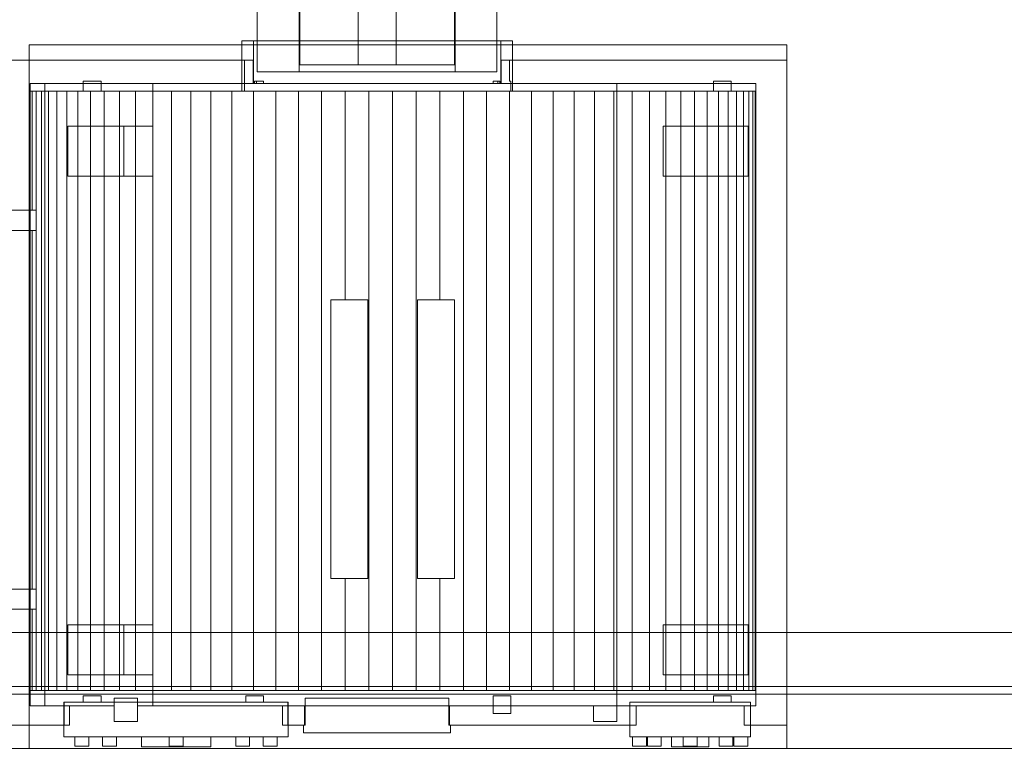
# Model space of a CAD drawing. Header units: millimetres. Extents: x -2233 to 61924, y -68080 to 6847.
# Tile 551 of 656: x 23988 to 25261, y -19485 to -18538. Entities that reach past the tile are written whole.
import ezdxf

# ---------------------------------------------------------------- set-up
doc = ezdxf.new("R2010")
doc.units = ezdxf.units.MM
doc.layers.add('COTAS_O', color=1, linetype='Continuous', lineweight=0)
doc.layers.add('superior_briquetadora', color=7, linetype='Continuous', lineweight=0)
doc.dimstyles.new('R19_100', dxfattribs={"dimtxt": 250, "dimasz": 150, "dimexe": 150, "dimexo": 80, "dimgap": 100, "dimtad": 1, "dimtih": 1, "dimtoh": 1, "dimdsep": 46, "dimcen": 0.09, "dimadec": 0, "dimazin": 0, "dimtfac": 1, "dimtdec": 4, "dimtofl": 0, "dimtmove": 0, "dimatfit": 3, "dimfxl": 1, "dimtolj": 1, "dimtzin": 0, "dimarcsym": 0})

# ---------------------------------------------------------------- blocks, each defined once
blk = doc.blocks.new('DIM_R28_42')
at = {"layer": 'COTAS_O'}
for p, q in [((23750.1, -19480), (23750.1, -20380)), ((25950.1, -19480), (25950.1, -20380)), ((23750.1, -20380), (23900.1, -20335)), ((25950.1, -20380), (25800.1, -20335)), ((23750.1, -20380), (25950.1, -20380)), ((23750.1, -20380), (23900.1, -20425)), ((25950.1, -20380), (25800.1, -20425))]:
    blk.add_line(p, q, dxfattribs=at)
blk.add_text('2200 O', height=250, dxfattribs=at).set_placement((24850.1, -20280))

msp = doc.modelspace()

# ---------------------------------------------------------------- linework, layer by layer
at = {"layer": 'superior_briquetadora'}
for p, q in [((24350.067, -18396), (24350.067, -18596)), ((24550.067, -18396), (24550.067, -18596)), ((24425.567, -18596), (24425.567, -18416)), ((24474.567, -18416), (24474.567, -18596)), ((24349.067, -18605), (24349.067, -18453)), ((24551.067, -18605), (24551.067, -18453)), ((24295.067, -18465), (24295.067, -18605)), ((24605.067, -18465), (24605.067, -18605)), ((24275.067, -18565), (24276.168, -18565)), ((24275.067, -18565), (24275.067, -18630)), ((24276.168, -18565), (24279.455, -18565)), ((24279.455, -18565), (24284.888, -18565)), ((24284.888, -18565), (24292.398, -18565)), ((24290.067, -18620), (24290.067, -18565)), ((24291.234, -18565), (24290.067, -18565)), ((24294.717, -18565), (24291.234, -18565)), ((24292.398, -18565), (24301.891, -18565)), ((24300.465, -18565), (24294.717, -18565)), ((24308.395, -18565), (24300.465, -18565)), ((24301.891, -18565), (24313.247, -18565)), ((24318.39, -18565), (24308.395, -18565)), ((24313.247, -18565), (24326.324, -18565)), ((24330.306, -18565), (24318.39, -18565)), ((24326.324, -18565), (24340.957, -18565)), ((24343.968, -18565), (24330.306, -18565)), ((24340.957, -18565), (24356.962, -18565)), ((24359.177, -18565), (24343.968, -18565)), ((24356.962, -18565), (24374.138, -18565)), ((24375.712, -18565), (24359.177, -18565)), ((24374.138, -18565), (24392.269, -18565)), ((24393.331, -18565), (24375.712, -18565)), ((24392.269, -18565), (24411.126, -18565)), ((24411.777, -18565), (24393.331, -18565)), ((24411.126, -18565), (24430.474, -18565)), ((24430.782, -18565), (24411.777, -18565)), ((24430.474, -18565), (24450.067, -18565)), ((24450.067, -18565), (24430.782, -18565)), ((24450.067, -18565), (24469.661, -18565)), ((24469.353, -18565), (24450.067, -18565)), ((24488.358, -18565), (24469.353, -18565)), ((24469.661, -18565), (24489.009, -18565)), ((24506.804, -18565), (24488.358, -18565)), ((24489.009, -18565), (24507.866, -18565)), ((24524.423, -18565), (24506.804, -18565)), ((24507.866, -18565), (24525.997, -18565)), ((24540.958, -18565), (24524.423, -18565)), ((24525.997, -18565), (24543.173, -18565)), ((24556.167, -18565), (24540.958, -18565)), ((24543.173, -18565), (24559.178, -18565)), ((24569.829, -18565), (24556.167, -18565)), ((24559.178, -18565), (24573.811, -18565)), ((24581.745, -18565), (24569.829, -18565)), ((24573.811, -18565), (24586.888, -18565)), ((24591.74, -18565), (24581.745, -18565)), ((24586.888, -18565), (24598.244, -18565)), ((24599.67, -18565), (24591.74, -18565)), ((24598.244, -18565), (24607.737, -18565)), ((24605.418, -18565), (24599.67, -18565)), ((24608.901, -18565), (24605.418, -18565)), ((24607.737, -18565), (24615.247, -18565)), ((24610.067, -18565), (24608.901, -18565)), ((24610.067, -18620), (24610.067, -18565)), ((24615.247, -18565), (24620.68, -18565)), ((24620.68, -18565), (24623.967, -18565)), ((24623.967, -18565), (24625.067, -18565)), ((24625.067, -18565), (24625.067, -18630)), ((24000.067, -18570), (24000.067, -19480)), ((24980.067, -18570), (24000.067, -18570)), ((24980.067, -18570), (24980.067, -19480)), ((24278.603, -18590), (23960.067, -18590)), ((24289.677, -18590), (23960.067, -18590)), ((24279.731, -18590), (24278.603, -18590)), ((24278.603, -18590), (24278.603, -18630)), ((24281.013, -18590), (24279.731, -18590)), ((24282.446, -18590), (24281.013, -18590)), ((24284.031, -18590), (24282.446, -18590)), ((24285.766, -18590), (24284.031, -18590)), ((24287.648, -18590), (24285.766, -18590)), ((24289.677, -18590), (24287.648, -18590)), ((24289.677, -18620), (24289.677, -18590)), ((24612.487, -18590), (24610.458, -18590)), ((24610.458, -18590), (24610.458, -18620)), ((24980.067, -18590), (24610.458, -18590)), ((24614.369, -18590), (24612.487, -18590)), ((24616.104, -18590), (24614.369, -18590)), ((24617.689, -18590), (24616.104, -18590)), ((24619.122, -18590), (24617.689, -18590)), ((24620.404, -18590), (24619.122, -18590)), ((24621.532, -18590), (24620.404, -18590)), ((24980.067, -18590), (24621.532, -18590)), ((24621.532, -18617), (24621.532, -18590)), ((24980.067, -18590), (24980.067, -19450)), ((24295.067, -18605), (24296.29, -18605)), ((24296.29, -18605), (24299.937, -18605)), ((24299.937, -18605), (24305.952, -18605)), ((24305.952, -18605), (24314.24, -18605)), ((24314.24, -18605), (24324.67, -18605)), ((24324.67, -18605), (24337.077, -18605)), ((24337.077, -18605), (24351.267, -18605)), ((24351.008, -18605), (24349.067, -18605)), ((24350.067, -18596), (24351.849, -18596)), ((24351.989, -18596), (24350.067, -18596)), ((24356.756, -18605), (24351.008, -18605)), ((24351.267, -18605), (24367.014, -18605)), ((24351.849, -18596), (24357.13, -18596)), ((24357.68, -18596), (24351.989, -18596)), ((24366.089, -18605), (24356.756, -18605)), ((24357.13, -18596), (24365.722, -18596)), ((24366.921, -18596), (24357.68, -18596)), ((24365.722, -18596), (24377.32, -18596)), ((24378.65, -18605), (24366.089, -18605)), ((24379.357, -18596), (24366.921, -18596)), ((24367.014, -18605), (24384.072, -18605)), ((24377.32, -18596), (24391.509, -18596)), ((24393.955, -18605), (24378.65, -18605)), ((24394.51, -18596), (24379.357, -18596)), ((24384.072, -18605), (24402.17, -18605)), ((24391.509, -18596), (24407.785, -18596)), ((24411.416, -18605), (24393.955, -18605)), ((24411.799, -18596), (24394.51, -18596)), ((24402.17, -18605), (24421.023, -18605)), ((24407.785, -18596), (24425.567, -18596)), ((24430.363, -18605), (24411.416, -18605)), ((24430.558, -18596), (24411.799, -18596)), ((24421.023, -18605), (24440.335, -18605)), ((24474.567, -18596), (24425.567, -18596)), ((24450.067, -18605), (24430.363, -18605)), ((24450.067, -18596), (24430.558, -18596)), ((24440.335, -18605), (24459.8, -18605)), ((24469.577, -18596), (24450.067, -18596)), ((24469.772, -18605), (24450.067, -18605)), ((24459.8, -18605), (24479.112, -18605)), ((24488.336, -18596), (24469.577, -18596)), ((24488.719, -18605), (24469.772, -18605)), ((24474.567, -18596), (24492.35, -18596)), ((24479.112, -18605), (24497.965, -18605)), ((24505.625, -18596), (24488.336, -18596)), ((24506.18, -18605), (24488.719, -18605)), ((24492.35, -18596), (24508.626, -18596)), ((24497.965, -18605), (24516.063, -18605)), ((24520.778, -18596), (24505.625, -18596)), ((24521.485, -18605), (24506.18, -18605)), ((24508.626, -18596), (24522.815, -18596)), ((24516.063, -18605), (24533.121, -18605)), ((24533.214, -18596), (24520.778, -18596)), ((24534.046, -18605), (24521.485, -18605)), ((24522.815, -18596), (24534.413, -18596)), ((24533.121, -18605), (24548.868, -18605)), ((24542.455, -18596), (24533.214, -18596)), ((24543.379, -18605), (24534.046, -18605)), ((24534.413, -18596), (24543.005, -18596)), ((24548.146, -18596), (24542.455, -18596)), ((24543.005, -18596), (24548.286, -18596)), ((24549.127, -18605), (24543.379, -18605)), ((24550.067, -18596), (24548.146, -18596)), ((24548.286, -18596), (24550.067, -18596)), ((24548.868, -18605), (24563.058, -18605)), ((24551.067, -18605), (24549.127, -18605)), ((24563.058, -18605), (24575.465, -18605)), ((24575.465, -18605), (24585.895, -18605)), ((24585.895, -18605), (24594.183, -18605)), ((24594.183, -18605), (24600.198, -18605)), ((24600.198, -18605), (24603.845, -18605)), ((24603.845, -18605), (24605.067, -18605)), ((24289.677, -18620), (24001.28, -18620)), ((24001.28, -18620), (24001.28, -19425)), ((24020.067, -18620), (24001.28, -18620)), ((24020.067, -18620), (24020.067, -19425)), ((24160.067, -18620), (24020.067, -18620)), ((24070.067, -18630), (24070.067, -18617)), ((24093.067, -18617), (24070.067, -18617)), ((24093.067, -18630), (24093.067, -18617)), ((24160.067, -18620), (24160.067, -18675)), ((24760.067, -18620), (24160.067, -18620)), ((24298.367, -18620), (24289.677, -18620)), ((24290.096, -18620), (24290.067, -18620)), ((24290.067, -18620), (24291.234, -18620)), ((24290.181, -18620), (24290.096, -18620)), ((24290.322, -18620), (24290.181, -18620)), ((24290.52, -18620), (24290.322, -18620)), ((24290.774, -18620), (24290.52, -18620)), ((24291.085, -18620), (24290.774, -18620)), ((24291.452, -18620), (24291.085, -18620)), ((24291.234, -18620), (24294.717, -18620)), ((24291.731, -18617), (24291.452, -18617)), ((24291.452, -18617), (24291.452, -18620)), ((24303.067, -18617), (24291.452, -18617)), ((24303.067, -18620), (24291.452, -18620)), ((24292.036, -18617), (24291.731, -18617)), ((24292.367, -18617), (24292.036, -18617)), ((24292.723, -18617), (24292.367, -18617)), ((24293.104, -18617), (24292.723, -18617)), ((24293.511, -18617), (24293.104, -18617)), ((24293.943, -18617), (24293.511, -18617)), ((24293.943, -18620), (24293.943, -18617)), ((24303.067, -18617), (24293.943, -18617)), ((24299.403, -18620), (24293.943, -18620)), ((24293.943, -18620), (24303.067, -18620)), ((24294.717, -18620), (24300.465, -18620)), ((24308.903, -18620), (24298.367, -18620)), ((24307.13, -18620), (24299.403, -18620)), ((24300.465, -18620), (24308.395, -18620)), ((24303.067, -18620), (24303.067, -18617)), ((24317.009, -18620), (24307.13, -18620)), ((24308.395, -18620), (24318.39, -18620)), ((24321.159, -18620), (24308.903, -18620)), ((24328.89, -18620), (24317.009, -18620)), ((24318.39, -18620), (24330.306, -18620)), ((24334.985, -18620), (24321.159, -18620)), ((24342.595, -18620), (24328.89, -18620)), ((24330.306, -18620), (24343.968, -18620)), ((24350.212, -18620), (24334.985, -18620)), ((24357.917, -18620), (24342.595, -18620)), ((24343.968, -18620), (24359.177, -18620)), ((24366.655, -18620), (24350.212, -18620)), ((24374.626, -18620), (24357.917, -18620)), ((24359.177, -18620), (24375.712, -18620)), ((24384.113, -18620), (24366.655, -18620)), ((24392.47, -18620), (24374.626, -18620)), ((24375.712, -18620), (24393.331, -18620)), ((24402.375, -18620), (24384.113, -18620)), ((24411.18, -18620), (24392.47, -18620)), ((24393.331, -18620), (24411.777, -18620)), ((24421.218, -18620), (24402.375, -18620)), ((24430.477, -18620), (24411.18, -18620)), ((24411.777, -18620), (24430.782, -18620)), ((24440.412, -18620), (24421.218, -18620)), ((24450.067, -18620), (24430.477, -18620)), ((24430.782, -18620), (24450.067, -18620)), ((24459.723, -18620), (24440.412, -18620)), ((24469.658, -18620), (24450.067, -18620)), ((24450.067, -18620), (24469.353, -18620)), ((24478.917, -18620), (24459.723, -18620)), ((24469.353, -18620), (24488.358, -18620)), ((24488.954, -18620), (24469.658, -18620)), ((24497.76, -18620), (24478.917, -18620)), ((24488.358, -18620), (24506.804, -18620)), ((24507.665, -18620), (24488.954, -18620)), ((24516.022, -18620), (24497.76, -18620)), ((24506.804, -18620), (24524.423, -18620)), ((24525.509, -18620), (24507.665, -18620)), ((24533.48, -18620), (24516.022, -18620)), ((24524.423, -18620), (24540.958, -18620)), ((24542.218, -18620), (24525.509, -18620)), ((24549.923, -18620), (24533.48, -18620)), ((24540.958, -18620), (24556.167, -18620)), ((24557.54, -18620), (24542.218, -18620)), ((24565.15, -18620), (24549.923, -18620)), ((24556.167, -18620), (24569.829, -18620)), ((24571.245, -18620), (24557.54, -18620)), ((24578.976, -18620), (24565.15, -18620)), ((24569.829, -18620), (24581.745, -18620)), ((24583.126, -18620), (24571.245, -18620)), ((24591.231, -18620), (24578.976, -18620)), ((24581.745, -18620), (24591.74, -18620)), ((24593.005, -18620), (24583.126, -18620)), ((24601.768, -18620), (24591.231, -18620)), ((24591.74, -18620), (24599.67, -18620)), ((24600.732, -18620), (24593.005, -18620)), ((24599.67, -18620), (24605.418, -18620)), ((24608.683, -18617), (24600.067, -18617)), ((24600.067, -18617), (24600.067, -18620)), ((24606.192, -18617), (24600.067, -18617)), ((24600.067, -18620), (24606.192, -18620)), ((24608.683, -18620), (24600.067, -18620)), ((24606.192, -18620), (24600.732, -18620)), ((24610.458, -18620), (24601.768, -18620)), ((24605.418, -18620), (24608.901, -18620)), ((24606.624, -18617), (24606.192, -18617)), ((24606.192, -18617), (24606.192, -18620)), ((24607.031, -18617), (24606.624, -18617)), ((24607.412, -18617), (24607.031, -18617)), ((24607.768, -18617), (24607.412, -18617)), ((24608.099, -18617), (24607.768, -18617)), ((24608.404, -18617), (24608.099, -18617)), ((24608.683, -18617), (24608.404, -18617)), ((24608.683, -18620), (24608.683, -18617)), ((24609.05, -18620), (24608.683, -18620)), ((24608.901, -18620), (24610.067, -18620)), ((24609.361, -18620), (24609.05, -18620)), ((24609.615, -18620), (24609.361, -18620)), ((24609.813, -18620), (24609.615, -18620)), ((24609.954, -18620), (24609.813, -18620)), ((24610.039, -18620), (24609.954, -18620)), ((24610.067, -18620), (24610.039, -18620)), ((24940.067, -18620), (24610.458, -18620)), ((24623.067, -18617), (24621.532, -18617)), ((24621.532, -18617), (24621.778, -18617)), ((24621.778, -18617), (24622.015, -18617)), ((24622.015, -18617), (24622.243, -18617)), ((24622.243, -18617), (24622.462, -18617)), ((24622.462, -18617), (24622.673, -18617)), ((24622.673, -18617), (24622.875, -18617)), ((24622.875, -18617), (24623.067, -18617)), ((24623.067, -18630), (24623.067, -18617)), ((24940.067, -18620), (24760.067, -18620)), ((24760.067, -18620), (24760.067, -19425)), ((24885.067, -18630), (24885.067, -18617)), ((24908.067, -18617), (24885.067, -18617)), ((24908.067, -18630), (24908.067, -18617)), ((24940.067, -19425), (24940.067, -18620)), ((24070.067, -18630), (24000.067, -18630)), ((24000.067, -18630), (24001.074, -18630)), ((24000.067, -18630), (24000.067, -18784)), ((24001.074, -18630), (24004.088, -18630)), ((24001.074, -18630), (24001.074, -18784)), ((24004.088, -18630), (24009.098, -18630)), ((24004.088, -18630), (24004.088, -18784)), ((24009.098, -18630), (24016.082, -18630)), ((24009.098, -18630), (24009.098, -18784)), ((24016.082, -18630), (24025.01, -18630)), ((24016.082, -18630), (24016.082, -19405)), ((24025.01, -18630), (24035.844, -18630)), ((24025.01, -18630), (24025.01, -19405)), ((24035.844, -18630), (24048.537, -18630)), ((24035.844, -18630), (24035.844, -19405)), ((24048.537, -18630), (24063.036, -18630)), ((24048.537, -18630), (24048.537, -19405)), ((24063.036, -18630), (24079.277, -18630)), ((24063.036, -18630), (24063.036, -19405)), ((24070.067, -18630), (24093.067, -18630)), ((24079.277, -18630), (24097.191, -18630)), ((24079.277, -18630), (24079.277, -19405)), ((24278.603, -18630), (24093.067, -18630)), ((24097.191, -18630), (24116.703, -18630)), ((24097.191, -18630), (24097.191, -19405)), ((24116.703, -18630), (24137.727, -18630)), ((24116.703, -18630), (24116.703, -19405)), ((24137.727, -18630), (24160.175, -18630)), ((24137.727, -18630), (24137.727, -19405)), ((24160.175, -18630), (24183.95, -18630)), ((24160.175, -18630), (24160.175, -19405)), ((24183.95, -18630), (24208.949, -18630)), ((24183.95, -18630), (24183.95, -19405)), ((24208.949, -18630), (24235.067, -18630)), ((24208.949, -18630), (24208.949, -19405)), ((24235.067, -18630), (24262.192, -18630)), ((24235.067, -18630), (24235.067, -19405)), ((24262.192, -18630), (24290.206, -18630)), ((24262.192, -18630), (24262.192, -19405)), ((24275.067, -18630), (24276.168, -18630)), ((24275.14, -18630), (24275.067, -18630)), ((24275.357, -18630), (24275.14, -18630)), ((24275.719, -18630), (24275.357, -18630)), ((24276.225, -18630), (24275.719, -18630)), ((24276.168, -18630), (24279.455, -18630)), ((24276.874, -18630), (24276.225, -18630)), ((24277.667, -18630), (24276.874, -18630)), ((24278.603, -18630), (24277.667, -18630)), ((24279.455, -18630), (24284.888, -18630)), ((24284.888, -18630), (24292.398, -18630)), ((24290.206, -18630), (24318.991, -18630)), ((24290.206, -18630), (24290.206, -19405)), ((24292.398, -18630), (24301.891, -18630)), ((24301.891, -18630), (24313.247, -18630)), ((24313.247, -18630), (24326.324, -18630)), ((24318.991, -18630), (24348.423, -18630)), ((24318.991, -18630), (24318.991, -19405)), ((24326.324, -18630), (24340.957, -18630)), ((24340.957, -18630), (24356.962, -18630)), ((24348.423, -18630), (24378.375, -18630)), ((24348.423, -18630), (24348.423, -19405)), ((24356.962, -18630), (24374.138, -18630)), ((24374.138, -18630), (24392.269, -18630)), ((24378.375, -18630), (24408.72, -18630)), ((24378.375, -18630), (24378.375, -19405)), ((24392.269, -18630), (24411.126, -18630)), ((24408.72, -18630), (24408.72, -18900)), ((24408.72, -18630), (24439.328, -18630)), ((24411.126, -18630), (24430.474, -18630)), ((24430.474, -18630), (24450.067, -18630)), ((24439.328, -18630), (24439.328, -19405)), ((24439.328, -18630), (24470.067, -18630)), ((24450.067, -18630), (24469.661, -18630)), ((24469.661, -18630), (24489.009, -18630)), ((24470.067, -18630), (24500.807, -18630)), ((24470.067, -18630), (24470.067, -19405)), ((24489.009, -18630), (24507.866, -18630)), ((24500.807, -18630), (24531.415, -18630)), ((24500.807, -18630), (24500.807, -19405)), ((24507.866, -18630), (24525.997, -18630)), ((24525.997, -18630), (24543.173, -18630)), ((24531.415, -18630), (24531.415, -18900)), ((24531.415, -18630), (24561.76, -18630)), ((24543.173, -18630), (24559.178, -18630)), ((24559.178, -18630), (24573.811, -18630)), ((24561.76, -18630), (24561.76, -19405)), ((24561.76, -18630), (24591.712, -18630)), ((24573.811, -18630), (24586.888, -18630)), ((24586.888, -18630), (24598.244, -18630)), ((24591.712, -18630), (24621.144, -18630)), ((24591.712, -18630), (24591.712, -19405)), ((24598.244, -18630), (24607.737, -18630)), ((24607.737, -18630), (24615.247, -18630)), ((24615.247, -18630), (24620.68, -18630)), ((24620.68, -18630), (24623.967, -18630)), ((24621.144, -18630), (24649.929, -18630)), ((24621.144, -18630), (24621.144, -19405)), ((24885.067, -18630), (24623.067, -18630)), ((24623.597, -18630), (24623.067, -18630)), ((24624.046, -18630), (24623.597, -18630)), ((24623.967, -18630), (24625.067, -18630)), ((24624.414, -18630), (24624.046, -18630)), ((24624.7, -18630), (24624.414, -18630)), ((24624.904, -18630), (24624.7, -18630)), ((24625.027, -18630), (24624.904, -18630)), ((24625.067, -18630), (24625.027, -18630)), ((24649.929, -18630), (24677.943, -18630)), ((24649.929, -18630), (24649.929, -19405)), ((24677.943, -18630), (24705.067, -18630)), ((24677.943, -18630), (24677.943, -19405)), ((24705.067, -18630), (24731.185, -18630)), ((24705.067, -18630), (24705.067, -19405)), ((24731.185, -18630), (24756.185, -18630)), ((24731.185, -18630), (24731.185, -19405)), ((24756.185, -18630), (24779.96, -18630)), ((24756.185, -18630), (24756.185, -19405)), ((24779.96, -18630), (24802.408, -18630)), ((24779.96, -18630), (24779.96, -19405)), ((24802.408, -18630), (24823.432, -18630)), ((24802.408, -18630), (24802.408, -19405)), ((24823.432, -18630), (24842.944, -18630)), ((24823.432, -18630), (24823.432, -19405)), ((24842.944, -18630), (24860.858, -18630)), ((24842.944, -18630), (24842.944, -19405)), ((24860.858, -18630), (24877.099, -18630)), ((24860.858, -18630), (24860.858, -19405)), ((24877.099, -18630), (24891.598, -18630)), ((24877.099, -18630), (24877.099, -19405)), ((24885.067, -18630), (24908.067, -18630)), ((24891.598, -18630), (24904.291, -18630)), ((24891.598, -18630), (24891.598, -19405)), ((24904.291, -18630), (24915.125, -18630)), ((24904.291, -18630), (24904.291, -19405)), ((24940.067, -18630), (24908.067, -18630)), ((24915.125, -18630), (24924.053, -18630)), ((24915.125, -18630), (24915.125, -19405)), ((24924.053, -18630), (24931.037, -18630)), ((24924.053, -18630), (24924.053, -19405)), ((24931.037, -18630), (24936.047, -18630)), ((24931.037, -18630), (24931.037, -19405)), ((24936.047, -18630), (24939.061, -18630)), ((24936.047, -18630), (24936.047, -19405)), ((24939.061, -18630), (24940.067, -18630)), ((24939.061, -18630), (24939.061, -19405)), ((24940.067, -18630), (24940.067, -19405)), ((24050.067, -18740), (24050.067, -18675)), ((24160.067, -18675), (24050.067, -18675)), ((24122.489, -18675), (24050.067, -18675)), ((24122.489, -18675), (24160.067, -18675)), ((24122.489, -18740), (24122.489, -18675)), ((24160.067, -18740), (24160.067, -18675)), ((24820.067, -18740), (24820.067, -18675)), ((24930.067, -18675), (24820.067, -18675)), ((24930.067, -18740), (24930.067, -18675)), ((24160.067, -18740), (24050.067, -18740)), ((24122.489, -18740), (24050.067, -18740)), ((24160.067, -18740), (24122.489, -18740)), ((24160.067, -18740), (24160.067, -19320)), ((24930.067, -18740), (24820.067, -18740)), ((24009.102, -18784), (23955.067, -18784)), ((24000.067, -18784), (23960.067, -18784)), ((24001.074, -18784), (24000.067, -18784)), ((24004.088, -18784), (24001.074, -18784)), ((24009.098, -18784), (24004.088, -18784)), ((24009.102, -18810), (24009.102, -18784)), ((24009.102, -18810), (23955.067, -18810)), ((23960.067, -18810), (24000.067, -18810)), ((24000.067, -18810), (24000.067, -19274)), ((24000.067, -18810), (24001.074, -18810)), ((24001.074, -18810), (24001.074, -19274)), ((24001.074, -18810), (24004.088, -18810)), ((24004.088, -18810), (24004.088, -19274)), ((24004.088, -18810), (24009.098, -18810)), ((24009.098, -18810), (24009.098, -19274)), ((24390.067, -19260), (24390.067, -18900)), ((24408.72, -18900), (24390.067, -18900)), ((24437.906, -18900), (24390.067, -18900)), ((24437.906, -18900), (24408.72, -18900)), ((24437.906, -19260), (24437.906, -18900)), ((24502.229, -18900), (24502.229, -19260)), ((24531.415, -18900), (24502.229, -18900)), ((24550.067, -18900), (24502.229, -18900)), ((24550.067, -18900), (24531.415, -18900)), ((24550.067, -19260), (24550.067, -18900)), ((24390.067, -19260), (24408.72, -19260)), ((24437.906, -19260), (24390.067, -19260)), ((24408.72, -19260), (24408.72, -19405)), ((24408.72, -19260), (24437.906, -19260)), ((24502.229, -19260), (24531.415, -19260)), ((24550.067, -19260), (24502.229, -19260)), ((24531.415, -19260), (24531.415, -19405)), ((24531.415, -19260), (24550.067, -19260)), ((24009.102, -19274), (23955.067, -19274)), ((24000.067, -19274), (23960.067, -19274)), ((24001.074, -19274), (24000.067, -19274)), ((24004.088, -19274), (24001.074, -19274)), ((24009.098, -19274), (24004.088, -19274)), ((24009.102, -19300), (24009.102, -19274)), ((24009.102, -19300), (23955.067, -19300)), ((23960.067, -19300), (24000.067, -19300)), ((24000.067, -19300), (24000.067, -19405)), ((24000.067, -19300), (24001.074, -19300)), ((24001.074, -19300), (24001.074, -19405)), ((24001.074, -19300), (24004.088, -19300)), ((24004.088, -19300), (24004.088, -19405)), ((24004.088, -19300), (24009.098, -19300)), ((24009.098, -19300), (24009.098, -19405)), ((24050.067, -19385), (24050.067, -19320)), ((24160.067, -19320), (24050.067, -19320)), ((24122.489, -19320), (24050.067, -19320)), ((24122.489, -19320), (24160.067, -19320)), ((24122.489, -19385), (24122.489, -19320)), ((24160.067, -19385), (24160.067, -19320)), ((24820.067, -19385), (24820.067, -19320)), ((24930.067, -19320), (24820.067, -19320)), ((24930.067, -19385), (24930.067, -19320)), ((23900.067, -19330), (25800.067, -19330)), ((24160.067, -19385), (24050.067, -19385)), ((24122.489, -19385), (24050.067, -19385)), ((24160.067, -19385), (24122.489, -19385)), ((24160.067, -19385), (24160.067, -19425)), ((24930.067, -19385), (24820.067, -19385)), ((23900.067, -19400), (25800.067, -19400)), ((23900.067, -19410), (25800.067, -19410)), ((24940.067, -19405), (24000.067, -19405)), ((24000.067, -19405), (24001.074, -19405)), ((24001.074, -19405), (24004.088, -19405)), ((24004.088, -19405), (24009.098, -19405)), ((24009.098, -19405), (24016.082, -19405)), ((24016.082, -19405), (24025.01, -19405)), ((24025.01, -19405), (24035.844, -19405)), ((24035.844, -19405), (24048.537, -19405)), ((24048.537, -19405), (24063.036, -19405)), ((24063.036, -19405), (24079.277, -19405)), ((24079.277, -19405), (24097.191, -19405)), ((24097.191, -19405), (24116.703, -19405)), ((24116.703, -19405), (24137.727, -19405)), ((24137.727, -19405), (24160.175, -19405)), ((24160.175, -19405), (24183.95, -19405)), ((24183.95, -19405), (24208.949, -19405)), ((24208.949, -19405), (24235.067, -19405)), ((24235.067, -19405), (24262.192, -19405)), ((24262.192, -19405), (24290.206, -19405)), ((24290.206, -19405), (24318.991, -19405)), ((24318.991, -19405), (24348.423, -19405)), ((24348.423, -19405), (24378.375, -19405)), ((24378.375, -19405), (24408.72, -19405)), ((24408.72, -19405), (24439.328, -19405)), ((24439.328, -19405), (24470.067, -19405)), ((24470.067, -19405), (24500.807, -19405)), ((24500.807, -19405), (24531.415, -19405)), ((24531.415, -19405), (24561.76, -19405)), ((24561.76, -19405), (24591.712, -19405)), ((24591.712, -19405), (24621.144, -19405)), ((24621.144, -19405), (24649.929, -19405)), ((24649.929, -19405), (24677.943, -19405)), ((24677.943, -19405), (24705.067, -19405)), ((24705.067, -19405), (24731.185, -19405)), ((24731.185, -19405), (24756.185, -19405)), ((24756.185, -19405), (24779.96, -19405)), ((24779.96, -19405), (24802.408, -19405)), ((24802.408, -19405), (24823.432, -19405)), ((24823.432, -19405), (24842.944, -19405)), ((24842.944, -19405), (24860.858, -19405)), ((24860.858, -19405), (24877.099, -19405)), ((24877.099, -19405), (24891.598, -19405)), ((24891.598, -19405), (24904.291, -19405)), ((24904.291, -19405), (24915.125, -19405)), ((24915.125, -19405), (24924.053, -19405)), ((24924.053, -19405), (24931.037, -19405)), ((24931.037, -19405), (24936.047, -19405)), ((24936.047, -19405), (24939.061, -19405)), ((24939.061, -19405), (24940.067, -19405)), ((24045.067, -19420), (24046.418, -19420)), ((24045.067, -19420), (24045.067, -19465)), ((24045.096, -19420), (24045.075, -19420)), ((24045.131, -19420), (24045.096, -19420)), ((24045.18, -19420), (24045.131, -19420)), ((24045.244, -19420), (24045.18, -19420)), ((24045.321, -19420), (24045.244, -19420)), ((24045.413, -19420), (24045.321, -19420)), ((24045.413, -19420), (24045.413, -19450)), ((24045.413, -19420), (24070.067, -19420)), ((24046.418, -19420), (24050.444, -19420)), ((24050.444, -19420), (24057.072, -19420)), ((24057.072, -19420), (24066.177, -19420)), ((24066.177, -19420), (24077.589, -19420)), ((24070.067, -19420), (24070.067, -19412)), ((24093.067, -19412), (24070.067, -19412)), ((24093.067, -19420), (24070.067, -19420)), ((24077.589, -19420), (24091.097, -19420)), ((24091.097, -19420), (24106.449, -19420)), ((24093.067, -19420), (24093.067, -19412)), ((24093.067, -19420), (24280.067, -19420)), ((24106.449, -19420), (24123.358, -19420)), ((24110.067, -19425), (24110.067, -19415)), ((24110.067, -19415), (24110.067, -19445)), ((24140.067, -19415), (24110.067, -19415)), ((24123.358, -19420), (24141.51, -19420)), ((24140.067, -19415), (24140.067, -19445)), ((24140.067, -19415), (24140.067, -19425)), ((24141.51, -19420), (24160.566, -19420)), ((24160.566, -19420), (24180.172, -19420)), ((24180.172, -19420), (24199.963, -19420)), ((24199.963, -19420), (24219.569, -19420)), ((24219.569, -19420), (24238.625, -19420)), ((24238.625, -19420), (24256.777, -19420)), ((24256.777, -19420), (24273.686, -19420)), ((24273.686, -19420), (24289.038, -19420)), ((24280.067, -19420), (24280.067, -19412)), ((24303.067, -19412), (24280.067, -19412)), ((24303.067, -19420), (24280.067, -19420)), ((24289.038, -19420), (24302.546, -19420)), ((24302.546, -19420), (24313.958, -19420)), ((24303.067, -19420), (24303.067, -19412)), ((24303.067, -19420), (24334.722, -19420)), ((24313.958, -19420), (24323.063, -19420)), ((24323.063, -19420), (24329.69, -19420)), ((24329.69, -19420), (24333.717, -19420)), ((24333.717, -19420), (24335.067, -19420)), ((24334.722, -19450), (24334.722, -19420)), ((24334.814, -19420), (24334.722, -19420)), ((24334.891, -19420), (24334.814, -19420)), ((24334.955, -19420), (24334.891, -19420)), ((24335.004, -19420), (24334.955, -19420)), ((24335.039, -19420), (24335.004, -19420)), ((24335.06, -19420), (24335.039, -19420)), ((24335.067, -19420), (24335.067, -19465)), ((24357.197, -19415), (24363.368, -19415)), ((24357.197, -19415), (24357.197, -19450)), ((24357.197, -19415), (24542.938, -19415)), ((24363.368, -19415), (24373.314, -19415)), ((24373.314, -19415), (24386.602, -19415)), ((24386.602, -19415), (24402.652, -19415)), ((24402.652, -19415), (24420.767, -19415)), ((24420.767, -19415), (24440.157, -19415)), ((24440.157, -19415), (24459.978, -19415)), ((24459.978, -19415), (24479.368, -19415)), ((24479.368, -19415), (24497.483, -19415)), ((24497.483, -19415), (24513.533, -19415)), ((24513.533, -19415), (24526.821, -19415)), ((24526.821, -19415), (24536.767, -19415)), ((24536.767, -19415), (24542.938, -19415)), ((24542.938, -19450), (24542.938, -19415)), ((24600.067, -19435), (24600.067, -19412)), ((24623.067, -19412), (24600.067, -19412)), ((24623.067, -19435), (24623.067, -19412)), ((24777.067, -19420), (24777.067, -19450)), ((24777.067, -19420), (24779.334, -19420)), ((24777.067, -19420), (24885.067, -19420)), ((24779.334, -19420), (24786.002, -19420)), ((24786.002, -19420), (24796.684, -19420)), ((24796.684, -19420), (24810.758, -19420)), ((24810.758, -19420), (24827.408, -19420)), ((24827.408, -19420), (24845.666, -19420)), ((24845.666, -19420), (24864.469, -19420)), ((24864.469, -19420), (24882.727, -19420)), ((24882.727, -19420), (24899.377, -19420)), ((24885.067, -19420), (24885.067, -19412)), ((24908.067, -19412), (24885.067, -19412)), ((24908.067, -19420), (24885.067, -19420)), ((24899.377, -19420), (24913.451, -19420)), ((24908.067, -19420), (24908.067, -19412)), ((24908.067, -19420), (24933.067, -19420)), ((24913.451, -19420), (24924.133, -19420)), ((24924.133, -19420), (24930.801, -19420)), ((24930.801, -19420), (24933.067, -19420)), ((24933.067, -19450), (24933.067, -19420)), ((24052.227, -19425), (24001.28, -19425)), ((24020.067, -19425), (24001.28, -19425)), ((24110.067, -19425), (24020.067, -19425)), ((24052.227, -19450), (24052.227, -19425)), ((24057.165, -19425), (24052.227, -19425)), ((24063.323, -19425), (24057.165, -19425)), ((24070.644, -19425), (24063.323, -19425)), ((24079.06, -19425), (24070.644, -19425)), ((24088.496, -19425), (24079.06, -19425)), ((24098.863, -19425), (24088.496, -19425)), ((24110.067, -19425), (24098.863, -19425)), ((24110.067, -19425), (24110.067, -19445)), ((24158.691, -19425), (24140.067, -19425)), ((24160.067, -19425), (24140.067, -19425)), ((24140.067, -19445), (24140.067, -19425)), ((24177.877, -19425), (24158.691, -19425)), ((24760.067, -19425), (24160.067, -19425)), ((24197.281, -19425), (24177.877, -19425)), ((24216.556, -19425), (24197.281, -19425)), ((24235.356, -19425), (24216.556, -19425)), ((24253.345, -19425), (24235.356, -19425)), ((24270.201, -19425), (24253.345, -19425)), ((24285.621, -19425), (24270.201, -19425)), ((24299.329, -19425), (24285.621, -19425)), ((24311.081, -19425), (24299.329, -19425)), ((24320.664, -19425), (24311.081, -19425)), ((24327.908, -19425), (24320.664, -19425)), ((24327.908, -19425), (24327.908, -19450)), ((24356.259, -19425), (24327.908, -19425)), ((24356.259, -19450), (24356.259, -19425)), ((24361.168, -19425), (24356.259, -19425)), ((24369.682, -19425), (24361.168, -19425)), ((24381.457, -19425), (24369.682, -19425)), ((24396.016, -19425), (24381.457, -19425)), ((24412.767, -19425), (24396.016, -19425)), ((24431.031, -19425), (24412.767, -19425)), ((24450.067, -19425), (24431.031, -19425)), ((24469.104, -19425), (24450.067, -19425)), ((24487.368, -19425), (24469.104, -19425)), ((24504.119, -19425), (24487.368, -19425)), ((24518.678, -19425), (24504.119, -19425)), ((24530.453, -19425), (24518.678, -19425)), ((24538.967, -19425), (24530.453, -19425)), ((24543.876, -19425), (24538.967, -19425)), ((24543.876, -19425), (24543.876, -19450)), ((24785.361, -19425), (24543.876, -19425)), ((24623.067, -19435), (24600.067, -19435)), ((24760.067, -19425), (24730.067, -19425)), ((24730.067, -19425), (24730.067, -19445)), ((24940.067, -19425), (24760.067, -19425)), ((24760.067, -19425), (24760.067, -19445)), ((24785.361, -19450), (24785.361, -19425)), ((24795.966, -19425), (24785.361, -19425)), ((24810.119, -19425), (24795.966, -19425)), ((24826.971, -19425), (24810.119, -19425)), ((24845.511, -19425), (24826.971, -19425)), ((24864.624, -19425), (24845.511, -19425)), ((24883.164, -19425), (24864.624, -19425)), ((24900.016, -19425), (24883.164, -19425)), ((24914.169, -19425), (24900.016, -19425)), ((24924.774, -19425), (24914.169, -19425)), ((24924.774, -19425), (24924.774, -19450)), ((24940.067, -19425), (24924.774, -19425)), ((24140.067, -19445), (24110.067, -19445)), ((24110.067, -19445), (24114.125, -19445)), ((24114.125, -19445), (24118.267, -19445)), ((24118.267, -19445), (24122.488, -19445)), ((24122.488, -19445), (24126.783, -19445)), ((24126.783, -19445), (24131.148, -19445)), ((24131.148, -19445), (24135.578, -19445)), ((24135.578, -19445), (24140.067, -19445)), ((24760.067, -19445), (24730.067, -19445)), ((24045.413, -19450), (23960.067, -19450)), ((24052.227, -19450), (23960.067, -19450)), ((24045.413, -19450), (24045.855, -19450)), ((24045.855, -19450), (24046.475, -19450)), ((24046.475, -19450), (24047.274, -19450)), ((24047.274, -19450), (24048.25, -19450)), ((24048.25, -19450), (24049.402, -19450)), ((24049.402, -19450), (24050.728, -19450)), ((24050.728, -19450), (24052.227, -19450)), ((24356.259, -19450), (24327.908, -19450)), ((24327.908, -19450), (24329.407, -19450)), ((24329.407, -19450), (24330.733, -19450)), ((24330.733, -19450), (24331.885, -19450)), ((24331.885, -19450), (24332.861, -19450)), ((24332.861, -19450), (24333.66, -19450)), ((24333.66, -19450), (24334.28, -19450)), ((24334.28, -19450), (24334.722, -19450)), ((24357.197, -19450), (24334.722, -19450)), ((24355.111, -19450), (24355.067, -19450)), ((24355.067, -19450), (24355.067, -19460)), ((24355.067, -19450), (24355.092, -19450)), ((24355.067, -19460), (24357.143, -19460)), ((24355.092, -19450), (24355.165, -19450)), ((24355.242, -19450), (24355.111, -19450)), ((24355.165, -19450), (24355.287, -19450)), ((24355.46, -19450), (24355.242, -19450)), ((24355.287, -19450), (24355.457, -19450)), ((24355.457, -19450), (24355.676, -19450)), ((24355.764, -19450), (24355.46, -19450)), ((24355.676, -19450), (24355.943, -19450)), ((24356.156, -19450), (24355.764, -19450)), ((24355.943, -19450), (24356.259, -19450)), ((24356.633, -19450), (24356.156, -19450)), ((24357.197, -19450), (24356.633, -19450)), ((24357.143, -19460), (24363.281, -19460)), ((24363.281, -19460), (24373.211, -19460)), ((24373.211, -19460), (24386.5, -19460)), ((24386.5, -19460), (24402.567, -19460)), ((24402.567, -19460), (24420.711, -19460)), ((24420.711, -19460), (24440.137, -19460)), ((24440.137, -19460), (24459.998, -19460)), ((24459.998, -19460), (24479.424, -19460)), ((24479.424, -19460), (24497.567, -19460)), ((24497.567, -19460), (24513.635, -19460)), ((24513.635, -19460), (24526.924, -19460)), ((24526.924, -19460), (24536.854, -19460)), ((24536.854, -19460), (24542.992, -19460)), ((24543.502, -19450), (24542.938, -19450)), ((24777.067, -19450), (24542.938, -19450)), ((24542.992, -19460), (24545.067, -19460)), ((24543.979, -19450), (24543.502, -19450)), ((24785.361, -19450), (24543.876, -19450)), ((24543.876, -19450), (24544.191, -19450)), ((24544.371, -19450), (24543.979, -19450)), ((24544.191, -19450), (24544.459, -19450)), ((24544.675, -19450), (24544.371, -19450)), ((24544.459, -19450), (24544.678, -19450)), ((24544.893, -19450), (24544.675, -19450)), ((24544.678, -19450), (24544.848, -19450)), ((24544.848, -19450), (24544.97, -19450)), ((24545.024, -19450), (24544.893, -19450)), ((24544.97, -19450), (24545.043, -19450)), ((24545.067, -19450), (24545.024, -19450)), ((24545.043, -19450), (24545.067, -19450)), ((24545.067, -19450), (24545.067, -19460)), ((24777.067, -19450), (24777.067, -19465)), ((24777.067, -19450), (24777.24, -19450)), ((24777.24, -19450), (24777.756, -19450)), ((24777.756, -19450), (24778.613, -19450)), ((24778.613, -19450), (24779.809, -19450)), ((24779.809, -19450), (24781.337, -19450)), ((24781.337, -19450), (24783.19, -19450)), ((24783.19, -19450), (24785.361, -19450)), ((24980.067, -19450), (24924.774, -19450)), ((24924.774, -19450), (24926.945, -19450)), ((24926.945, -19450), (24928.798, -19450)), ((24928.798, -19450), (24930.326, -19450)), ((24930.326, -19450), (24931.522, -19450)), ((24931.522, -19450), (24932.379, -19450)), ((24932.379, -19450), (24932.895, -19450)), ((24932.895, -19450), (24933.067, -19450)), ((24933.067, -19450), (24933.067, -19465)), ((24980.067, -19450), (24933.067, -19450)), ((24045.067, -19465), (24046.418, -19465)), ((24046.418, -19465), (24050.444, -19465)), ((24050.444, -19465), (24057.072, -19465)), ((24057.072, -19465), (24066.177, -19465)), ((24060.159, -19465), (24059.267, -19465)), ((24059.267, -19465), (24059.267, -19477)), ((24062.656, -19465), (24060.159, -19465)), ((24066.265, -19465), (24062.656, -19465)), ((24066.177, -19465), (24077.589, -19465)), ((24070.27, -19465), (24066.265, -19465)), ((24073.879, -19465), (24070.27, -19465)), ((24076.376, -19465), (24073.879, -19465)), ((24077.267, -19465), (24076.376, -19465)), ((24077.267, -19465), (24077.267, -19477)), ((24077.589, -19465), (24091.097, -19465)), ((24091.097, -19465), (24106.449, -19465)), ((24095.833, -19465), (24094.942, -19465)), ((24094.942, -19465), (24094.942, -19477)), ((24098.33, -19465), (24095.833, -19465)), ((24101.939, -19465), (24098.33, -19465)), ((24105.945, -19465), (24101.939, -19465)), ((24109.553, -19465), (24105.945, -19465)), ((24106.449, -19465), (24123.358, -19465)), ((24112.051, -19465), (24109.553, -19465)), ((24112.942, -19465), (24112.051, -19465)), ((24112.942, -19465), (24112.942, -19477)), ((24123.358, -19465), (24141.51, -19465)), ((24141.51, -19465), (24160.566, -19465)), ((24148.539, -19465), (24145.117, -19465)), ((24145.117, -19465), (24145.117, -19478)), ((24158.283, -19465), (24148.539, -19465)), ((24172.866, -19465), (24158.283, -19465)), ((24160.566, -19465), (24180.172, -19465)), ((24190.067, -19465), (24172.866, -19465)), ((24180.172, -19465), (24199.963, -19465)), ((24181.959, -19465), (24181.067, -19465)), ((24181.067, -19465), (24181.067, -19477)), ((24184.456, -19465), (24181.959, -19465)), ((24188.065, -19465), (24184.456, -19465)), ((24192.07, -19465), (24188.065, -19465)), ((24207.269, -19465), (24190.067, -19465)), ((24195.679, -19465), (24192.07, -19465)), ((24198.176, -19465), (24195.679, -19465)), ((24199.067, -19465), (24198.176, -19465)), ((24199.067, -19465), (24199.067, -19477)), ((24199.963, -19465), (24219.569, -19465)), ((24221.852, -19465), (24207.269, -19465)), ((24219.569, -19465), (24238.625, -19465)), ((24231.596, -19465), (24221.852, -19465)), ((24235.017, -19465), (24231.596, -19465)), ((24235.017, -19465), (24235.017, -19478)), ((24238.625, -19465), (24256.777, -19465)), ((24256.777, -19465), (24273.686, -19465)), ((24268.084, -19465), (24267.193, -19465)), ((24267.193, -19465), (24267.193, -19477)), ((24270.582, -19465), (24268.084, -19465)), ((24274.19, -19465), (24270.582, -19465)), ((24273.686, -19465), (24289.038, -19465)), ((24278.196, -19465), (24274.19, -19465)), ((24281.804, -19465), (24278.196, -19465)), ((24284.302, -19465), (24281.804, -19465)), ((24285.193, -19465), (24284.302, -19465)), ((24285.193, -19465), (24285.193, -19477)), ((24289.038, -19465), (24302.546, -19465)), ((24302.546, -19465), (24313.958, -19465)), ((24303.759, -19465), (24302.867, -19465)), ((24302.867, -19465), (24302.867, -19477)), ((24306.256, -19465), (24303.759, -19465)), ((24309.865, -19465), (24306.256, -19465)), ((24313.87, -19465), (24309.865, -19465)), ((24317.479, -19465), (24313.87, -19465)), ((24313.958, -19465), (24323.063, -19465)), ((24319.976, -19465), (24317.479, -19465)), ((24320.867, -19465), (24319.976, -19465)), ((24320.867, -19465), (24320.867, -19477)), ((24323.063, -19465), (24329.69, -19465)), ((24329.69, -19465), (24333.717, -19465)), ((24333.717, -19465), (24335.067, -19465)), ((24777.067, -19465), (24779.334, -19465)), ((24779.334, -19465), (24786.002, -19465)), ((24781.439, -19465), (24780.547, -19465)), ((24780.547, -19465), (24780.547, -19477)), ((24783.936, -19465), (24781.439, -19465)), ((24787.545, -19465), (24783.936, -19465)), ((24786.002, -19465), (24796.684, -19465)), ((24791.55, -19465), (24787.545, -19465)), ((24795.159, -19465), (24791.55, -19465)), ((24797.656, -19465), (24795.159, -19465)), ((24796.684, -19465), (24810.758, -19465)), ((24798.547, -19465), (24797.656, -19465)), ((24798.547, -19465), (24798.547, -19477)), ((24800.629, -19465), (24799.738, -19465)), ((24799.738, -19465), (24799.738, -19477)), ((24803.126, -19465), (24800.629, -19465)), ((24806.735, -19465), (24803.126, -19465)), ((24810.741, -19465), (24806.735, -19465)), ((24814.349, -19465), (24810.741, -19465)), ((24810.758, -19465), (24827.408, -19465)), ((24816.847, -19465), (24814.349, -19465)), ((24817.738, -19465), (24816.847, -19465)), ((24817.738, -19465), (24817.738, -19477)), ((24827.408, -19465), (24845.666, -19465)), ((24833.282, -19465), (24830.887, -19465)), ((24830.887, -19465), (24830.887, -19478)), ((24839.992, -19465), (24833.282, -19465)), ((24849.687, -19465), (24839.992, -19465)), ((24845.666, -19465), (24864.469, -19465)), ((24846.959, -19465), (24846.067, -19465)), ((24846.067, -19465), (24846.067, -19477)), ((24849.456, -19465), (24846.959, -19465)), ((24853.065, -19465), (24849.456, -19465)), ((24860.448, -19465), (24849.687, -19465)), ((24857.07, -19465), (24853.065, -19465)), ((24860.679, -19465), (24857.07, -19465)), ((24870.143, -19465), (24860.448, -19465)), ((24863.176, -19465), (24860.679, -19465)), ((24864.067, -19465), (24863.176, -19465)), ((24864.067, -19465), (24864.067, -19477)), ((24864.469, -19465), (24882.727, -19465)), ((24876.853, -19465), (24870.143, -19465)), ((24879.247, -19465), (24876.853, -19465)), ((24879.247, -19465), (24879.247, -19478)), ((24882.727, -19465), (24899.377, -19465)), ((24893.288, -19465), (24892.397, -19465)), ((24892.397, -19465), (24892.397, -19477)), ((24895.786, -19465), (24893.288, -19465)), ((24899.394, -19465), (24895.786, -19465)), ((24899.377, -19465), (24913.451, -19465)), ((24903.4, -19465), (24899.394, -19465)), ((24907.009, -19465), (24903.4, -19465)), ((24909.506, -19465), (24907.009, -19465)), ((24910.397, -19465), (24909.506, -19465)), ((24910.397, -19465), (24910.397, -19477)), ((24912.479, -19465), (24911.587, -19465)), ((24911.587, -19465), (24911.587, -19477)), ((24914.976, -19465), (24912.479, -19465)), ((24913.451, -19465), (24924.133, -19465)), ((24918.585, -19465), (24914.976, -19465)), ((24922.59, -19465), (24918.585, -19465)), ((24926.199, -19465), (24922.59, -19465)), ((24924.133, -19465), (24930.801, -19465)), ((24928.696, -19465), (24926.199, -19465)), ((24929.587, -19465), (24928.696, -19465)), ((24929.587, -19465), (24929.587, -19477)), ((24930.801, -19465), (24933.067, -19465)), ((23750.067, -19480), (25950.067, -19480)), ((23900.067, -19480), (25800.067, -19480)), ((24980.067, -19480), (24000.067, -19480)), ((24059.267, -19477), (24060.159, -19477)), ((24060.159, -19477), (24062.656, -19477)), ((24062.656, -19477), (24066.265, -19477)), ((24066.265, -19477), (24070.27, -19477)), ((24070.27, -19477), (24073.879, -19477)), ((24073.879, -19477), (24076.376, -19477)), ((24076.376, -19477), (24077.267, -19477)), ((24094.942, -19477), (24095.833, -19477)), ((24095.833, -19477), (24098.33, -19477)), ((24098.33, -19477), (24101.939, -19477)), ((24101.939, -19477), (24105.945, -19477)), ((24105.945, -19477), (24109.553, -19477)), ((24109.553, -19477), (24112.051, -19477)), ((24112.051, -19477), (24112.942, -19477)), ((24145.117, -19478), (24148.539, -19478)), ((24148.539, -19478), (24158.283, -19478)), ((24158.283, -19478), (24172.866, -19478)), ((24172.866, -19478), (24190.067, -19478)), ((24181.067, -19477), (24181.959, -19477)), ((24181.959, -19477), (24184.456, -19477)), ((24184.456, -19477), (24188.065, -19477)), ((24188.065, -19477), (24192.07, -19477)), ((24190.067, -19478), (24207.269, -19478)), ((24192.07, -19477), (24195.679, -19477)), ((24195.679, -19477), (24198.176, -19477)), ((24198.176, -19477), (24199.067, -19477)), ((24207.269, -19478), (24221.852, -19478)), ((24221.852, -19478), (24231.596, -19478)), ((24231.596, -19478), (24235.017, -19478)), ((24267.193, -19477), (24268.084, -19477)), ((24268.084, -19477), (24270.582, -19477)), ((24270.582, -19477), (24274.19, -19477)), ((24274.19, -19477), (24278.196, -19477)), ((24278.196, -19477), (24281.804, -19477)), ((24281.804, -19477), (24284.302, -19477)), ((24284.302, -19477), (24285.193, -19477)), ((24302.867, -19477), (24303.759, -19477)), ((24303.759, -19477), (24306.256, -19477)), ((24306.256, -19477), (24309.865, -19477)), ((24309.865, -19477), (24313.87, -19477)), ((24313.87, -19477), (24317.479, -19477)), ((24317.479, -19477), (24319.976, -19477)), ((24319.976, -19477), (24320.867, -19477)), ((24780.547, -19477), (24781.439, -19477)), ((24781.439, -19477), (24783.936, -19477)), ((24783.936, -19477), (24787.545, -19477)), ((24787.545, -19477), (24791.55, -19477)), ((24791.55, -19477), (24795.159, -19477)), ((24795.159, -19477), (24797.656, -19477)), ((24797.656, -19477), (24798.547, -19477)), ((24799.738, -19477), (24800.629, -19477)), ((24800.629, -19477), (24803.126, -19477)), ((24803.126, -19477), (24806.735, -19477)), ((24806.735, -19477), (24810.741, -19477)), ((24810.741, -19477), (24814.349, -19477)), ((24814.349, -19477), (24816.847, -19477)), ((24816.847, -19477), (24817.738, -19477)), ((24830.887, -19478), (24833.282, -19478)), ((24833.282, -19478), (24839.992, -19478)), ((24839.992, -19478), (24849.687, -19478)), ((24846.067, -19477), (24846.959, -19477)), ((24846.959, -19477), (24849.456, -19477)), ((24849.456, -19477), (24853.065, -19477)), ((24849.687, -19478), (24860.448, -19478)), ((24853.065, -19477), (24857.07, -19477)), ((24857.07, -19477), (24860.679, -19477)), ((24860.448, -19478), (24870.143, -19478)), ((24860.679, -19477), (24863.176, -19477)), ((24863.176, -19477), (24864.067, -19477)), ((24870.143, -19478), (24876.853, -19478)), ((24876.853, -19478), (24879.247, -19478)), ((24892.397, -19477), (24893.288, -19477)), ((24893.288, -19477), (24895.786, -19477)), ((24895.786, -19477), (24899.394, -19477)), ((24899.394, -19477), (24903.4, -19477)), ((24903.4, -19477), (24907.009, -19477)), ((24907.009, -19477), (24909.506, -19477)), ((24909.506, -19477), (24910.397, -19477)), ((24911.587, -19477), (24912.479, -19477)), ((24912.479, -19477), (24914.976, -19477)), ((24914.976, -19477), (24918.585, -19477)), ((24918.585, -19477), (24922.59, -19477)), ((24922.59, -19477), (24926.199, -19477)), ((24926.199, -19477), (24928.696, -19477)), ((24928.696, -19477), (24929.587, -19477))]:
    msp.add_line(p, q, dxfattribs=at)

# ---------------------------------------------------------------- dimensions: what is measured, and where the dimension line sits
at = {"layer": 'COTAS_O'}
dim = msp.add_aligned_dim(p1=(23750.067, -19480), p2=(25950.067, -19480), distance=-900, text='<> O', dimstyle='R19_100', dxfattribs=at)
dim.commit()
dim.dimension.update_dxf_attribs({"geometry": 'DIM_R28_42', "text_midpoint": (24850.067, -20380)})

doc.saveas('drawing.dxf')
